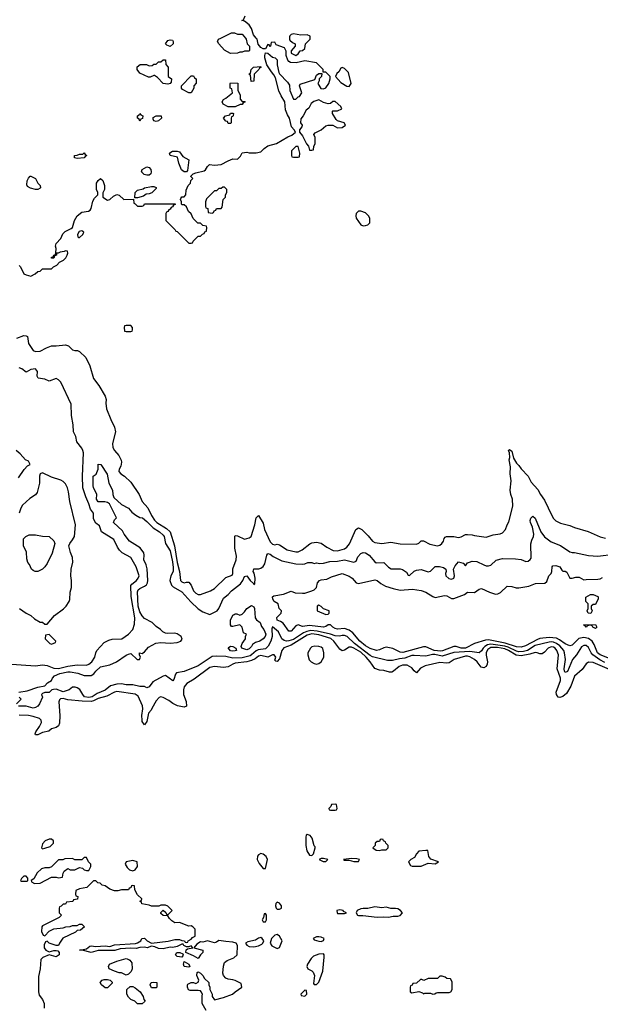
# Model space of a CAD drawing. Header units: inches. Extents: x 2348352 to 2479776, y 460422 to 613655.
# Tile 355 of 590: x 2423895 to 2428891, y 511683 to 520158. Entities that reach past the tile are written whole.
import ezdxf

# ---------------------------------------------------------------- set-up
doc = ezdxf.new("R2010")
doc.units = ezdxf.units.IN
doc.header["$MEASUREMENT"] = 0
doc.layers.add('C4521', color=7, linetype='Continuous')
doc.layers.add('C4522', color=7, linetype='Continuous')

msp = doc.modelspace()

# ---------------------------------------------------------------- linework, layer by layer
at = {"layer": 'C4521', "color": 4}
for points, elevation in [([(2423890, 518042), (2423902, 518030), (2423931.3, 517971.3), (2423950, 517962), (2423990, 517952), (2424028.9, 517971.1), (2424050, 517992), (2424070, 517994), (2424090, 518014), (2424170, 518014), (2424186, 518030), (2424214.6, 518045.4), (2424238, 518070), (2424272.7, 518087.3), (2424292.3, 518107.7), (2424304, 518130), (2424308, 518150), (2424306, 518166), (2424290, 518168), (2424278, 518162), (2424242.8, 518157.2), (2424227.3, 518147.3), (2424212.7, 518147.3), (2424211.3, 518130), (2424194, 518126), (2424190, 518106), (2424170, 518106), (2424170, 518114), (2424182, 518118), (2424188, 518132), (2424202, 518138), (2424207.3, 518152.7), (2424208, 518190), (2424202, 518210), (2424208.4, 518231.6), (2424250, 518274), (2424265.2, 518314.8), (2424286.3, 518333.7), (2424339.3, 518360.7), (2424348.7, 518370), (2424365.2, 518430), (2424389.6, 518470.4), (2424430, 518500.7), (2424486, 518510), (2424502, 518518), (2424510, 518534), (2424525.2, 518594.8), (2424539, 518621), (2424568, 518650), (2424568, 518670), (2424556.4, 518696.4), (2424555.3, 518750), (2424570, 518774), (2424590, 518792), (2424610, 518774), (2424624.7, 518730), (2424623.6, 518696.4), (2424611.6, 518668.4), (2424611.3, 518630), (2424650, 518604.9), (2424670, 518610.6), (2424702, 518638), (2424730, 518654), (2424750, 518646.8), (2424790, 518610.8), (2424874, 518614), (2424878, 518578), (2424890, 518574), (2424910, 518554), (2424950, 518554), (2424962, 518558), (2424970, 518574), (2425232.7, 518572.7), (2425232.7, 518567.3), (2425218, 518562), (2425210, 518546), (2425198, 518542), (2425190, 518526), (2425178, 518522), (2425170, 518506), (2425158, 518502), (2425154, 518490), (2425154, 518430), (2425234, 518350), (2425238, 518338), (2425250, 518334), (2425350, 518234), (2425370, 518234), (2425382, 518238), (2425387.3, 518252.7), (2425430, 518294), (2425450, 518294), (2425467.3, 518312.7), (2425482, 518318), (2425487.3, 518332.7), (2425502, 518338), (2425506, 518370), (2425502, 518382), (2425470, 518386), (2425450, 518406), (2425427.3, 518407.3), (2425387.3, 518447.3), (2425370, 518486), (2425348.4, 518508.4), (2425330, 518546), (2425310, 518566), (2425290, 518566), (2425286, 518570), (2425286, 518590), (2425278, 518610), (2425280.4, 518619.6), (2425290, 518634), (2425310, 518634), (2425326, 518650), (2425328.4, 518691.6), (2425346, 518730), (2425366, 518750), (2425367.3, 518772.7), (2425386, 518790), (2425368, 518808), (2425368.9, 518811.1), (2425388, 518830), (2425410, 518841), (2425483.1, 518856.9), (2425495.3, 518864.7), (2425510, 518894), (2425528.7, 518911.3), (2425570, 518904.7), (2425630, 518911), (2425690, 518944.7), (2425730, 518961), (2425770, 518958), (2425795.5, 518984.5), (2425810, 519011), (2425850, 519017.3), (2425870, 519011), (2425928.9, 519011.1), (2425970, 519022), (2425998, 519050), (2426030, 519071.3), (2426106.3, 519093.7), (2426202, 519150), (2426236.6, 519163.4), (2426268, 519190), (2426258, 519210), (2426235.3, 519235.3), (2426216.9, 519310), (2426199.7, 519339.7), (2426183.3, 519383.3), (2426175.6, 519450), (2426144.1, 519504.1), (2426126.3, 519546.3), (2426096.3, 519656.3), (2426083.3, 519683.3), (2426060.7, 519710), (2426022, 519770), (2426005.2, 519830), (2426004, 519850), (2426010, 519874), (2426031.3, 519871.3), (2426070, 519836), (2426094, 519830), (2426110, 519814), (2426111.1, 519768.9), (2426123.8, 519703.8), (2426130, 519691.3), (2426199.9, 519619.9), (2426215.5, 519595.5), (2426220.7, 519550), (2426250, 519474), (2426270, 519474), (2426290, 519494), (2426302, 519498), (2426322, 519530), (2426302, 519590), (2426310, 519602), (2426435.3, 519644.7), (2426450, 519682), (2426470, 519694), (2426494, 519694), (2426492, 519670), (2426472, 519648), (2426472, 519632), (2426462, 519610), (2426485.4, 519565.4), (2426510, 519562), (2426528.9, 519571.1), (2426555.3, 519610), (2426566, 519650), (2426566, 519670), (2426530, 519706), (2426506, 519706), (2426506, 519730), (2426450, 519788), (2426350, 519804), (2426274.4, 519785.6), (2426226, 519790), (2426210, 519798), (2426202, 519810), (2426188, 519850), (2426187.3, 519887.3), (2426174.6, 519914.6), (2426102, 519942), (2426090, 519966), (2426058, 519962), (2426054, 519930), (2426050, 519926), (2426042, 519942), (2426030, 519946), (2426010, 519906), (2425990, 519906), (2425970, 519918), (2425946.8, 519946.8), (2425939.3, 519990), (2425930.9, 520000)], 84), ([(2425836.8, 520000), (2425844.7, 519990), (2425851.3, 519951.3), (2425872, 519930), (2425872.7, 519892.7), (2425867.3, 519887.3), (2425830, 519886), (2425810, 519878), (2425790, 519878), (2425770, 519868.7), (2425710, 519868), (2425656.4, 519896.4), (2425608, 519950), (2425598, 519970), (2425606, 519990), (2425626.6, 520000)], 84), ([(2426216, 520000), (2426216, 519990), (2426220.7, 519980.7), (2426242, 519962), (2426264.7, 519950), (2426264.7, 519930), (2426232, 519890), (2426232, 519870), (2426270, 519851.3), (2426290, 519864.7), (2426309, 519891), (2426330, 519892), (2426348, 519910), (2426355.3, 519950), (2426395.3, 519990), (2426395.3, 520000)], 84), ([(2423870, 517416), (2423930, 517441), (2423950, 517438), (2423962, 517430), (2423972, 517370), (2424011.6, 517311.6), (2424030, 517302), (2424070, 517304.7), (2424124.8, 517335.2), (2424170, 517350.7), (2424210, 517350.5), (2424290, 517360.5), (2424314, 517350), (2424350, 517317.3), (2424370, 517310.6), (2424392, 517310), (2424410, 517301), (2424464.7, 517250), (2424499.8, 517179.8), (2424530.3, 517070.3), (2424574.9, 517010), (2424630, 516918), (2424638, 516890), (2424636.8, 516856.8), (2424642.8, 516810), (2424678, 516718), (2424712, 516650), (2424718.4, 516610), (2424694.8, 516510), (2424696.9, 516476.9), (2424711, 516450), (2424748.1, 516408.1), (2424767.9, 516367.9), (2424770.8, 516350), (2424765.2, 516314.8), (2424751, 516290), (2424747.3, 516270), (2424764.7, 516250), (2424798, 516230), (2424850, 516178), (2424924, 516070), (2424950, 516011.3), (2424996.7, 515956.7), (2425028.7, 515890), (2425055.8, 515850), (2425075.5, 515830), (2425159.1, 515779.1), (2425188.7, 515750), (2425226.7, 515630), (2425250, 515486), (2425270.4, 515410), (2425278.8, 515330), (2425290, 515318.8), (2425310, 515311), (2425330, 515318), (2425350, 515318), (2425371.3, 515290), (2425390, 515242), (2425410, 515222), (2425430, 515211.3), (2425450, 515211.3), (2425537.5, 515242.5), (2425570, 515262.8), (2425670, 515356.3), (2425723.1, 515376.9), (2425729, 515390), (2425729.1, 515430.9), (2425757.2, 515510), (2425760.2, 515539.8), (2425746, 515610), (2425746.8, 515713.2), (2425750, 515718), (2425770, 515716), (2425830, 515686), (2425870, 515698), (2425888, 515710), (2425917.2, 515810), (2425929, 515870), (2425950, 515892), (2425990, 515826), (2426002.4, 515770), (2426050, 515663), (2426070, 515644), (2426090, 515637.3), (2426110, 515642.8), (2426130, 515639.1), (2426196.1, 515596.1), (2426270, 515578), (2426290, 515579.3), (2426326.2, 515593.8), (2426392.5, 515647.5), (2426410, 515654.8), (2426450, 515661), (2426490, 515651.3), (2426536.8, 515616.8), (2426594, 515590), (2426630, 515586.8), (2426690, 515604.7), (2426710, 515618), (2426732.5, 515647.5), (2426788.7, 515770), (2426810, 515784.7), (2426838, 515770), (2426894.4, 515714.4), (2426931.3, 515670), (2426950, 515658.8), (2427010, 515650.8), (2427090, 515661), (2427170, 515646), (2427310, 515644.7), (2427330, 515652), (2427350, 515671.3), (2427370, 515671.3), (2427425.2, 515645.2), (2427490, 515630.8), (2427510, 515634.8), (2427529, 515650), (2427542, 515670), (2427548.4, 515691.6), (2427556.4, 515703.6), (2427568.9, 515711.1), (2427630, 515711), (2427670, 515701), (2427692.9, 515707.1), (2427730, 515726), (2427750, 515726), (2427790, 515724.7), (2427810, 515718), (2427910, 515704.7), (2427970, 515724.7), (2428030, 515732), (2428050, 515742), (2428075.3, 515770), (2428088.7, 515810), (2428104.7, 515835.3), (2428139, 515970), (2428135.3, 516030), (2428122, 516070), (2428115.3, 516110), (2428124, 516190), (2428116.2, 516250), (2428118, 516310), (2428106, 516370), (2428114, 516390), (2428109.2, 516430), (2428102, 516450), (2428110, 516458), (2428130, 516444.7), (2428144, 516384), (2428170, 516342), (2428190, 516322), (2428210, 516292), (2428271.3, 516230), (2428296.9, 516176.9), (2428353.7, 516113.7), (2428376, 516070), (2428410, 516022), (2428474.8, 515890), (2428490, 515866), (2428510, 515846), (2428550, 515826), (2428630, 515806), (2428670, 515786), (2428788.4, 515751.6), (2428890, 515706), (2428935.3, 515695.3)], 76), ([(2423785.2, 514614.8), (2424030, 514596), (2424090, 514606), (2424130, 514599.5), (2424190, 514576.5), (2424230, 514573.8), (2424310, 514592.8), (2424390, 514604.9), (2424470, 514602), (2424490, 514610.5), (2424515.1, 514630), (2424542.7, 514670), (2424549.2, 514710), (2424559, 514730), (2424623.2, 514796.8), (2424662, 514818), (2424690, 514826.8), (2424775.3, 514830), (2424831.9, 514868.1), (2424869.2, 514910), (2424883.3, 514956.7), (2424886, 515010), (2424854.2, 515194.2), (2424852.3, 515287.7), (2424860.1, 515299.9), (2424899, 515330), (2424915.3, 515350), (2424922, 515370), (2424896, 515450), (2424850, 515528), (2424778, 515570), (2424753.6, 515593.6), (2424737.2, 515617.2), (2424704.7, 515684.7), (2424599, 515750), (2424582, 515802), (2424550, 515825.2), (2424530, 515862), (2424528.7, 515910), (2424504.2, 515944.2), (2424489.6, 515990), (2424462.9, 516050), (2424439.7, 516130), (2424434.3, 516230), (2424442.7, 516430), (2424439.3, 516450), (2424429.4, 516470), (2424386, 516526), (2424378.4, 516570), (2424357.6, 516610), (2424355.1, 516670), (2424341, 516750), (2424338.4, 516850), (2424250, 517039), (2424230, 517059.3), (2424210, 517069.2), (2424150, 517048), (2424110, 517064), (2424054, 517074), (2424044, 517090), (2424048.7, 517130), (2424030, 517152.7), (2423990, 517148.7), (2423950, 517124), (2423912.9, 517152.9), (2423890, 517161.2)], 76), ([(2423884.7, 516215.3), (2423933.6, 516286.4), (2423963.1, 516316.9), (2423986, 516330), (2423970, 516358), (2423946, 516370), (2423900.4, 516420.4), (2423866, 516450)], 84), ([(2423889, 514371), (2423958.9, 514381.1), (2424050, 514414), (2424110, 514424.7), (2424135.3, 514450), (2424168.7, 514470), (2424177.2, 514490), (2424194, 514510), (2424241.2, 514530), (2424310, 514544.4), (2424330, 514543.8), (2424394.4, 514534.4), (2424450, 514514), (2424510, 514514.9), (2424533.4, 514526.6), (2424550, 514550.8), (2424590, 514586.8), (2424670, 514606.4), (2424729, 514630), (2424810, 514687.7), (2424830, 514696), (2424850, 514702), (2424904.7, 514650), (2424926, 514650), (2424935.3, 514670), (2424926, 514690), (2424926, 514710), (2424950, 514702), (2424970, 514718), (2425002.3, 514757.7), (2425067.8, 514792.2), (2425110, 514797.3), (2425190, 514791), (2425250, 514798.8), (2425282, 514810), (2425292.9, 514827.1), (2425284, 514850), (2425250, 514872.7), (2425230, 514879), (2425170, 514875.3), (2425150, 514879), (2425128, 514890), (2425108, 514910), (2425070, 514934), (2425036, 514970), (2424970, 515002.9), (2424950, 515026.6), (2424930, 515062.7), (2424915.8, 515110), (2424907.5, 515232.5), (2424915.1, 515250), (2424930, 515263), (2424970, 515282), (2424985.1, 515294.9), (2424995.1, 515310), (2424998.3, 515330), (2424992.9, 515432.9), (2424984.7, 515464.7), (2424964.5, 515510), (2424967, 515550), (2424962, 515570), (2424931.3, 515611.3), (2424839.3, 515670), (2424795.3, 515730), (2424779.5, 515759.5), (2424701.2, 515830), (2424710, 515852), (2424728, 515870), (2424668, 515990), (2424650, 516002), (2424628.4, 516008.4), (2424570, 516009.2), (2424555.3, 516030), (2424558, 516070), (2424542.7, 516110), (2424529.4, 516130), (2424526, 516150), (2424528, 516230), (2424552.9, 516247.1), (2424560.2, 516259.8), (2424569.2, 516290), (2424570, 516332), (2424592, 516330), (2424646.4, 516246.4), (2424663, 516170), (2424693.4, 516110), (2424696.3, 516070), (2424705.2, 516045.2), (2424770, 515986), (2424830, 515954), (2424860.3, 515920.3), (2424894.2, 515894.2), (2424930, 515874.8), (2424950.5, 515870.5), (2424990, 515839.1), (2425043.2, 515783.2), (2425097.3, 515750), (2425130, 515722.8), (2425137.1, 515710), (2425150.3, 515650.3), (2425190, 515586), (2425210, 515491.3), (2425216.9, 515443.1), (2425214.9, 515410), (2425196.4, 515370), (2425188.2, 515331.8), (2425202, 515290), (2425215.8, 515275.8), (2425290, 515232.7), (2425366.5, 515146.5), (2425430, 515088.2), (2425470, 515060.7), (2425530, 515038), (2425594, 515070), (2425610, 515091.3), (2425650, 515178.8), (2425690, 515211), (2425718, 515242), (2425796.2, 515303.8), (2425816, 515330), (2425830, 515364.7), (2425850, 515372), (2425878, 515330), (2425906, 515306), (2425910, 515294), (2425918, 515302), (2425921.2, 515350), (2425913.6, 515393.6), (2425904, 515410), (2425909, 515431), (2425952.7, 515432.7), (2425970, 515438), (2425990, 515452), (2426004.7, 515475.3), (2426021.2, 515550), (2426030, 515564.7), (2426050, 515557.3), (2426077.2, 515537.2), (2426150, 515499.1), (2426270, 515473.4), (2426329.4, 515470.6), (2426350, 515474.8), (2426373.6, 515486.4), (2426410, 515486), (2426430, 515478.8), (2426450, 515482.8), (2426478, 515478), (2426510, 515479.1), (2426564.9, 515495.1), (2426630, 515496.4), (2426690, 515510.3), (2426770, 515487.7), (2426790, 515498.8), (2426805.7, 515534.3), (2426830, 515564.9), (2426850, 515573), (2426870, 515568), (2426901, 515550), (2426950, 515491.3), (2426963.5, 515483.5), (2427030, 515484.7), (2427070, 515444.7), (2427091, 515431), (2427170, 515431.3), (2427190, 515424.7), (2427223.6, 515403.6), (2427238, 515378), (2427250, 515374), (2427289.1, 515410.9), (2427310, 515421), (2427350, 515426), (2427410, 515404.7), (2427430, 515411.3), (2427470, 515451), (2427509.1, 515450.9), (2427542, 515442), (2427562, 515430), (2427564.7, 515410), (2427558, 515390), (2427561, 515370), (2427587.9, 515347.9), (2427610, 515344), (2427630, 515352), (2427636, 515370), (2427628.7, 515430), (2427642, 515458), (2427670, 515490.7), (2427710, 515481), (2427730, 515458), (2427750, 515482), (2427766, 515490), (2427790, 515498), (2427830, 515496), (2427890, 515464.7), (2427910, 515458), (2427930, 515458), (2427950, 515462), (2427994.6, 515505.4), (2428050, 515521), (2428163.1, 515516.9), (2428210, 515511), (2428250, 515496), (2428270, 515498), (2428289.1, 515510.9), (2428296, 515524), (2428293.6, 515646.4), (2428302, 515678), (2428318, 515710), (2428320.9, 515730), (2428306.6, 515790), (2428289.7, 515829.7), (2428288.1, 515848.1), (2428292.5, 515867.5), (2428310, 515884.7), (2428330, 515866.8), (2428380.5, 515750), (2428410, 515706.8), (2428470, 515664.7), (2428550, 515631), (2428630, 515578), (2428650, 515571.3), (2428670, 515571), (2428790, 515546.8), (2428870, 515541), (2429010, 515558.8)], 72), ([(2423892, 515090), (2423950, 515051.3), (2423990.9, 515030.9), (2424022, 515002), (2424070, 514972), (2424090, 514972), (2424110, 514954), (2424130, 514954), (2424195.3, 515030), (2424272.5, 515087.5), (2424295.3, 515110), (2424322, 515150), (2424327.3, 515167.3), (2424329, 515230), (2424342, 515270), (2424342, 515330), (2424335.3, 515370), (2424337.2, 515430), (2424353.2, 515490), (2424349, 515530), (2424332.9, 515572.9), (2424319, 515630), (2424325.2, 515650), (2424350, 515681), (2424366, 515710), (2424376, 515810), (2424326.6, 516010), (2424314.2, 516094.2), (2424305.2, 516130), (2424290, 516162), (2424270, 516182), (2424250, 516194), (2424170, 516222), (2424090, 516258), (2424071.6, 516248.4), (2424066, 516230), (2424066.8, 516170), (2424044.7, 516090), (2424030.7, 516069.3), (2423982, 516038), (2423919.6, 515980.4), (2423905.4, 515954.6), (2423891.3, 515910)], 84), ([(2428970, 514660.5), (2428889.6, 514690), (2428867.1, 514710), (2428839.1, 514779.1), (2428820.5, 514810), (2428790, 514833), (2428750, 514839.7), (2428708, 514832), (2428650, 514776), (2428630, 514769.3), (2428590, 514787.3), (2428540.9, 514820.9), (2428513.7, 514833.7), (2428450, 514840.8), (2428370, 514831), (2428350, 514824.7), (2428247.7, 514770), (2428210, 514757.2), (2428170, 514760.3), (2428073, 514793), (2427930, 514820.4), (2427902.7, 514817.2), (2427810, 514789.6), (2427730.8, 514750), (2427695.3, 514750), (2427650, 514763.9), (2427630, 514763.9), (2427534.8, 514725.2), (2427517.8, 514722.2), (2427461.2, 514730), (2427390, 514760.7), (2427370, 514759.5), (2427192.1, 514712.1), (2427170, 514715.1), (2427107.2, 514747.2), (2427050, 514758), (2427027.5, 514752.5), (2426990, 514733.2), (2426966, 514730), (2426910, 514745.6), (2426870, 514769.7), (2426820.7, 514810), (2426762, 514882), (2426730, 514905.1), (2426690, 514916.9), (2426630, 514913.3), (2426610, 514917.6), (2426588.7, 514930), (2426570, 514948.7), (2426550, 514948.7), (2426530, 514934), (2426510, 514929.6), (2426390, 514943.6), (2426330, 514936), (2426290, 514948.7), (2426270, 514942), (2426230, 514895.3), (2426210, 514895.3), (2426163.2, 514963.2), (2426138.9, 514978.9), (2426109.5, 514990), (2426107, 515013), (2426144, 515050), (2426148, 515070), (2426128, 515090), (2426118, 515130), (2426085.2, 515150), (2426074, 515170), (2426069.4, 515190.6), (2426081.2, 515198.8), (2426165.6, 515214.4), (2426230, 515238), (2426265.4, 515225.4), (2426330, 515221), (2426350, 515222.8), (2426410, 515242), (2426430, 515250.8), (2426449.2, 515270), (2426457.2, 515310), (2426475.3, 515330), (2426490, 515336.3), (2426537.5, 515342.5), (2426578, 515362), (2426670, 515390.5), (2426730, 515367.7), (2426756, 515350), (2426790, 515311.3), (2426810, 515304.7), (2426950, 515336.3), (2426970.4, 515330.4), (2427004.2, 515304.2), (2427042.3, 515282.3), (2427110, 515261.3), (2427170, 515246.7), (2427276.5, 515256.5), (2427350, 515244.9), (2427390, 515230.4), (2427450, 515192.2), (2427470, 515185.3), (2427550, 515203), (2427570, 515198), (2427610, 515177.1), (2427630, 515176.4), (2427722, 515210), (2427750, 515232), (2427810, 515227.7), (2427850, 515258), (2427870, 515261), (2427938, 515230), (2427990, 515214), (2428010, 515217.3), (2428031.7, 515228.3), (2428090, 515282.8), (2428130, 515280.7), (2428168.2, 515268.2), (2428190, 515268), (2428276.6, 515283.4), (2428334.2, 515305.8), (2428412.9, 515307.1), (2428430, 515322), (2428448.7, 515370), (2428468.9, 515391.1), (2428475.3, 515410), (2428478, 515450), (2428483.1, 515456.9), (2428510, 515461), (2428542, 515450), (2428559.6, 515419.6), (2428570, 515412), (2428590, 515411.3), (2428603.6, 515403.6), (2428630, 515352), (2428650, 515351.3), (2428680.2, 515359.8), (2428710, 515358.8), (2428750, 515336), (2428770, 515341), (2428870, 515342.8), (2428890, 515346.8), (2428910, 515357.3)], 68), ([(2428930, 514624.5), (2428887.1, 514647.1), (2428827.8, 514690), (2428812.6, 514710), (2428790, 514754.5), (2428770, 514771.5), (2428750, 514771.8), (2428730, 514759.3), (2428685.5, 514690), (2428653, 514650), (2428610, 514549.3), (2428590, 514539.3), (2428582, 514550), (2428579.6, 514570), (2428593, 514650), (2428584.5, 514710), (2428576.8, 514730), (2428542.3, 514770), (2428515.8, 514790), (2428490, 514800.7), (2428470, 514802.5), (2428450, 514801.8), (2428330, 514770.9), (2428266, 514730), (2428230, 514718.9), (2428190, 514718), (2428170, 514723.5), (2428098.1, 514758.1), (2428070, 514766.9), (2427950, 514783.7), (2427921.6, 514778.4), (2427896.6, 514763.4), (2427883.6, 514750), (2427870, 514724.5), (2427850, 514707.6), (2427770, 514720.8), (2427630, 514711.1), (2427530, 514680.3), (2427466.6, 514693.4), (2427446.7, 514693.3), (2427390, 514679.7), (2427290, 514686.9), (2427270, 514684.4), (2427210, 514662.4), (2427162.6, 514657.4), (2427102.4, 514642.4), (2427061.5, 514641.5), (2426930, 514673.5), (2426910, 514685.1), (2426775.4, 514790), (2426712.3, 514850), (2426690, 514858.4), (2426670, 514858.4), (2426648.5, 514851.5), (2426610, 514854), (2426568.5, 514868.5), (2426455, 514895), (2426400.6, 514899.4), (2426366.7, 514893.3), (2426338.3, 514881.7), (2426250, 514823.7), (2426211.2, 514811.2), (2426189.8, 514809.8), (2426170, 514815.6), (2426152, 514830), (2426122, 514890), (2426070, 514933.2), (2426063.8, 514916.2), (2426066.5, 514850), (2426056.5, 514810), (2426034.4, 514765.6), (2426010, 514743.6), (2425945.9, 514734.1), (2425930, 514726.9), (2425890.3, 514690), (2425877.1, 514682.9), (2425810, 514664.8), (2425730, 514661.4), (2425670, 514676.9), (2425590, 514681.3), (2425550, 514675.8), (2425430, 514595.8), (2425310, 514547.6), (2425244.1, 514535.9), (2425235.9, 514524.1), (2425222, 514478), (2425212.5, 514467.5), (2425150, 514512.3), (2425130, 514506.6), (2425041.3, 514458.7), (2425010, 514417.2), (2424990, 514406), (2424970, 514419), (2424930, 514419.5), (2424870, 514433.3), (2424810, 514433.3), (2424770, 514440.7), (2424730, 514438), (2424676.7, 514423.3), (2424630, 514387.8), (2424561.1, 514358.9), (2424519.1, 514330), (2424490, 514323.1), (2424454, 514330), (2424437.2, 514350), (2424413.2, 514393.2), (2424390, 514408.7), (2424373.6, 514413.6), (2424350, 514414), (2424322, 514390), (2424270, 514373.2), (2424210, 514396), (2424187.1, 514392.9), (2424171, 514389), (2424150, 514368), (2424110, 514368), (2424090, 514358), (2424082, 514350), (2424091.6, 514328.4), (2424064.7, 514270), (2424051.3, 514250), (2424030, 514237.2), (2424010, 514232.7), (2423950, 514249.3), (2423886, 514250)], 72), ([(2428970, 514566), (2428830, 514625.6), (2428790, 514629.3), (2428770, 514614), (2428735.9, 514564.1), (2428670, 514509), (2428638, 514422), (2428601.7, 514358.3), (2428570, 514331.6), (2428544.5, 514324.5), (2428527.9, 514327.9), (2428515.1, 514350), (2428512.6, 514370), (2428547.6, 514470), (2428547.6, 514490), (2428520.7, 514570), (2428531.8, 514690), (2428518.7, 514730), (2428502, 514750), (2428490, 514756.9), (2428470, 514760.5), (2428442, 514750), (2428410, 514714), (2428390, 514699), (2428370, 514699), (2428349.4, 514709.4), (2428330, 514711.6), (2428284.2, 514695.8), (2428210, 514682.5), (2428167.8, 514687.8), (2428101.1, 514730), (2428070, 514742.3), (2428006.3, 514753.7), (2427950, 514754.5), (2427922.7, 514737.3), (2427909.4, 514710.6), (2427909.2, 514689.2), (2427920.2, 514630), (2427918.7, 514610), (2427908.7, 514591.3), (2427890, 514580.5), (2427865.6, 514585.6), (2427832, 514632), (2427810, 514651.5), (2427770, 514674), (2427750, 514679.7), (2427730, 514679.2), (2427634.8, 514650), (2427590, 514623.7), (2427570, 514619.3), (2427510, 514626.6), (2427383.4, 514596.6), (2427343.1, 514576.9), (2427310, 514536), (2427290, 514553.2), (2427270, 514580.9), (2427230, 514603.7), (2427190, 514601.2), (2427162, 514590), (2427110.5, 514549.5), (2427096.7, 514543.3), (2427077.5, 514542.5), (2427030, 514555.1), (2426990, 514558.4), (2426950, 514575.1), (2426911.3, 514630), (2426876.4, 514670), (2426830, 514713.3), (2426770, 514749.8), (2426750, 514756.4), (2426730, 514756.9), (2426690, 514732), (2426670, 514726.6), (2426650, 514740.9), (2426597.7, 514810), (2426571.6, 514831.7), (2426470, 514863.7), (2426410, 514871.3), (2426370, 514859.8), (2426230, 514775.3), (2426169.1, 514750.9), (2426151.8, 514730), (2426130, 514658), (2426110, 514635.3), (2426098, 514638), (2426090, 514646), (2426099, 514670), (2426086, 514690), (2426070, 514692), (2426030, 514671.6), (2425970, 514686), (2425950, 514678.7), (2425922.2, 514657.8), (2425890, 514642.2), (2425850, 514631.9), (2425750, 514619.7), (2425727.9, 514612.1), (2425690, 514589.5), (2425650, 514583.6), (2425570, 514591.6), (2425530, 514582.4), (2425397.3, 514482.7), (2425334.6, 514445.4), (2425310, 514415.3), (2425304, 514390), (2425304.9, 514350), (2425326.7, 514290), (2425330.5, 514249.5), (2425310, 514241.2), (2425252.9, 514252.9), (2425212.5, 514272.5), (2425178, 514298), (2425130, 514324), (2425110, 514329), (2425095.3, 514324.7), (2425070, 514295.3), (2425030.8, 514230), (2425025.8, 514214.2), (2425004, 514190), (2424990, 514118), (2424970, 514088.7), (2424950, 514118), (2424948.5, 514128.4), (2424945.4, 514170), (2424954, 514226), (2424951.5, 514251.5), (2424914.2, 514334.2), (2424890, 514352), (2424730, 514375.1), (2424710, 514369.6), (2424645.3, 514334.7), (2424570, 514315), (2424530, 514294.6), (2424510, 514289.9), (2424432.1, 514292.1), (2424310, 514304), (2424270, 514315), (2424246.3, 514313.7), (2424236.5, 514303.5), (2424232.4, 514287.6), (2424239.2, 514170), (2424236.5, 514103.5), (2424230, 514079), (2424210, 514065.2), (2424170, 514053.2), (2424146.8, 514033.2), (2424090, 514022.7), (2424050, 514003.7), (2424030, 514002), (2424027.6, 514010), (2424032.7, 514030), (2424065.9, 514074.1), (2424081.6, 514110), (2424078.4, 514130), (2424064, 514144), (2424010, 514161.5), (2423971.8, 514168.2), (2423890, 514170.9)], 76), ([(2423868, 514270), (2423908, 514310), (2423890, 514328)], 72), ([(2425499, 511630), (2425464, 511690), (2425464, 511756), (2425468, 511770), (2425458, 511790), (2425450, 511798), (2425430, 511802), (2425363.1, 511803.1), (2425348.7, 511808.7), (2425338, 511830), (2425338, 511850), (2425343.1, 511856.9), (2425370, 511872), (2425390, 511872), (2425410, 511862), (2425430, 511874), (2425438, 511890), (2425418, 511930), (2425422, 511958), (2425430, 511962), (2425452, 511950), (2425472, 511930), (2425485.4, 511905.4), (2425522, 511870), (2425522, 511850), (2425532, 511830), (2425532, 511810), (2425552, 511770), (2425552, 511750), (2425570, 511722), (2425650, 511742), (2425726, 511770), (2425750, 511792), (2425806, 511830), (2425802, 511862), (2425750, 511888.7), (2425730, 511895.3), (2425690, 511899), (2425670, 511909), (2425648.7, 511930), (2425642, 511950), (2425648.9, 512011.1), (2425658, 512042), (2425680.4, 512059.6), (2425736.4, 512083.6), (2425766, 512110), (2425768, 512190), (2425758, 512210), (2425730, 512219.3), (2425670, 512222.9), (2425610, 512233.2), (2425590, 512219), (2425570, 512213.2), (2425510, 512229.2), (2425470, 512219), (2425450, 512221.2), (2425419.8, 512200.2), (2425394, 512170), (2425472, 512150), (2425472, 512130), (2425450.9, 512109.1), (2425430, 512078), (2425390, 512102), (2425326, 512130), (2425328.9, 512151.1), (2425338, 512162), (2425386, 512170), (2425370, 512186), (2425350, 512178), (2425330, 512178), (2425308, 512190), (2425302, 512202), (2425290, 512202), (2425250, 512180.9), (2425213.6, 512173.6), (2425190, 512174), (2425130, 512159.6), (2425090, 512162.9), (2425059.3, 512179.3), (2425030, 512184), (2424990.6, 512169.4), (2424970, 512174), (2424930, 512173.2), (2424895.9, 512164.1), (2424850, 512166), (2424759.8, 512160.2), (2424713.2, 512146.8), (2424570, 512145.2), (2424510, 512129.5), (2424431.6, 512148.4), (2424408.4, 512148.4), (2424470, 512161), (2424497.2, 512182.8), (2424510, 512186.8), (2424550, 512181), (2424630, 512187.3), (2424670, 512180.7), (2424710, 512194.8), (2424892.9, 512207.1), (2424910, 512211.3), (2424938, 512230), (2424946, 512250), (2424970, 512254), (2424992, 512230), (2425030, 512211), (2425172.5, 512227.5), (2425230, 512242), (2425270, 512240.7), (2425290, 512231.3), (2425310.9, 512230.9), (2425314, 512230), (2425318, 512218), (2425330, 512214), (2425342, 512218), (2425346, 512230), (2425370, 512244.7), (2425381.2, 512258.8), (2425406, 512270), (2425406, 512330), (2425386, 512350), (2425370, 512358), (2425350, 512355.3), (2425270, 512388), (2425230, 512386), (2425203.1, 512403.1), (2425183.1, 512423.1), (2425170, 512446), (2425130, 512448), (2425110, 512466), (2425110, 512474), (2425130, 512494), (2425152.7, 512472.7), (2425158, 512458), (2425170, 512454), (2425206, 512490), (2425170, 512528), (2425150, 512538), (2425110, 512538), (2425092, 512528), (2425030, 512528), (2425010, 512538), (2424947.3, 512547.3), (2424942, 512562), (2424928, 512570), (2424942, 512578), (2424946, 512590), (2424910, 512626), (2424886, 512670), (2424882, 512702), (2424870, 512706), (2424858, 512702), (2424852.7, 512687.3), (2424838, 512682), (2424831.6, 512668.4), (2424770, 512668), (2424739.8, 512660.2), (2424710, 512659), (2424670, 512674), (2424630, 512702), (2424606, 512710), (2424587.3, 512727.3), (2424566, 512730), (2424550, 512746), (2424530, 512746), (2424474, 512690), (2424410, 512678), (2424378, 512662), (2424374, 512630), (2424378, 512618), (2424394, 512610), (2424392.7, 512587.3), (2424358, 512582), (2424352, 512568), (2424298, 512562), (2424290, 512546), (2424270, 512546), (2424252.7, 512527.3), (2424238, 512522), (2424234, 512510), (2424234, 512470), (2424254, 512450), (2424234, 512430), (2424090, 512358), (2424084.7, 512350), (2424082, 512310), (2424098, 512278), (2424110, 512274), (2424150, 512314), (2424190, 512332), (2424270, 512342), (2424291.6, 512351.6), (2424330, 512352), (2424350, 512362), (2424390, 512362), (2424410, 512372), (2424430, 512374), (2424452, 512350), (2424419.6, 512320.4), (2424390, 512318), (2424374.4, 512305.6), (2424267.3, 512252.7), (2424238, 512210), (2424230, 512188.7), (2424210, 512188.7), (2424148.9, 512208.9), (2424130, 512226), (2424118, 512222), (2424105.4, 512194.6), (2424104.7, 512170), (2424121, 512150), (2424150, 512134.8), (2424190, 512147.3), (2424210, 512147.3), (2424223.5, 512143.5), (2424236, 512130), (2424234, 512110), (2424210, 512092.3), (2424150, 512109), (2424093.4, 512086.6), (2424076, 512070), (2424070.7, 511990), (2424056.8, 511923.2), (2424056.3, 511790), (2424062, 511762), (2424090, 511724.7), (2424106, 511690), (2424106, 511650)], 84)]:
    msp.add_lwpolyline(points, dxfattribs=dict(at, elevation=elevation))
for points, elevation in [([(2425190, 519928.7), (2425160.2, 519940.2), (2425148.7, 519950), (2425170, 519978), (2425190, 519984.7), (2425210, 519982), (2425216, 519970), (2425216, 519950)], 84), ([(2425170, 519602), (2425130, 519608), (2425080.4, 519660.4), (2425056.4, 519676.4), (2425050, 519678), (2425016.9, 519663.1), (2425003.1, 519663.1), (2424930, 519698), (2424906, 519730), (2424907.3, 519752.7), (2424932.7, 519772.7), (2424987.3, 519772.7), (2425010, 519762), (2425036.4, 519763.6), (2425050, 519774), (2425070, 519774), (2425090, 519794), (2425110, 519794), (2425130, 519814), (2425150, 519814), (2425152.7, 519772.7), (2425174, 519750), (2425174, 519670), (2425202, 519650), (2425199.6, 519620.4), (2425190, 519608)], 84), ([(2425350, 519528), (2425296.4, 519556.4), (2425288, 519570), (2425288, 519590), (2425370, 519674), (2425390, 519674), (2425398, 519658), (2425414, 519650), (2425412.7, 519612.7), (2425394, 519590), (2425394, 519570), (2425370, 519528)], 84), ([(2425887.3, 519627.3), (2425882, 519682), (2425866, 519690), (2425882, 519698), (2425886, 519730), (2425906, 519750), (2425970, 519754), (2425974, 519750), (2425958, 519742), (2425954, 519730), (2425914, 519690), (2425910, 519628)], 84), ([(2426670, 519746), (2426658, 519742), (2426642, 519710), (2426625.4, 519694.6), (2426612, 519670), (2426658, 519618), (2426710, 519584.7), (2426730, 519582), (2426748, 519610), (2426724, 519704), (2426690, 519738)], 84), ([(2425810, 519454), (2425830, 519454), (2425834, 519450), (2425818, 519442), (2425810, 519428), (2425792.7, 519427.3), (2425750, 519408), (2425690, 519408), (2425646, 519430), (2425638, 519450), (2425648.9, 519471.1), (2425670, 519482), (2425726, 519530), (2425722, 519562), (2425706, 519570), (2425706, 519610), (2425710, 519614), (2425772.7, 519612.7), (2425772, 519550), (2425791.6, 519511.6), (2425792.7, 519472.7)], 84), ([(2426470, 519468.7), (2426427.1, 519452.9), (2426402.8, 519437.2), (2426383.6, 519396.4), (2426359.6, 519380.4), (2426334, 519330), (2426315.3, 519304.7), (2426311.1, 519271.1), (2426324.7, 519250), (2426323.6, 519236.4), (2426302, 519210), (2426302, 519190), (2426330, 519158), (2426362.8, 519090), (2426381, 519070), (2426390, 519034), (2426410, 519034), (2426422, 519038), (2426426, 519070), (2426438, 519090), (2426436.4, 519143.6), (2426426, 519170), (2426436.4, 519183.6), (2426488, 519210), (2426530, 519244.7), (2426548.9, 519251.1), (2426590, 519251.3), (2426630, 519226), (2426670, 519231.3), (2426698, 519250), (2426686, 519270), (2426629, 519289), (2426618, 519298), (2426586, 519350), (2426586, 519370), (2426590, 519374), (2426630, 519374), (2426666, 519390), (2426658, 519410), (2426610, 519455.3), (2426590, 519455.3), (2426570, 519438), (2426550, 519434), (2426510, 519445.2)], 84), ([(2424930, 519286), (2424922, 519302), (2424908, 519310), (2424908.4, 519331.6), (2424922, 519338), (2424930, 519352), (2424938, 519338), (2424954, 519330), (2424952.7, 519307.3), (2424938, 519302)], 84), ([(2425690, 519266), (2425682, 519282), (2425670, 519286), (2425648, 519310), (2425666, 519330), (2425702, 519338), (2425710, 519354), (2425730, 519354), (2425734, 519350), (2425732.7, 519332.7), (2425730, 519326), (2425718, 519322), (2425714, 519310), (2425714, 519270), (2425710, 519266)], 84), ([(2425070, 519282), (2425050, 519288), (2425043.1, 519303.1), (2425044.7, 519315.3), (2425070, 519331.3), (2425111.6, 519331.6), (2425114, 519310), (2425090, 519288)], 84), ([(2424390, 518962), (2424366, 518970), (2424366, 518990), (2424390, 518992), (2424410, 519002), (2424438, 519002), (2424450, 519011.3), (2424458, 518998), (2424474, 518990), (2424458, 518982), (2424450, 518968)], 84), ([(2425310, 518848), (2425287.2, 518867.2), (2425263.9, 518923.9), (2425253.6, 518973.6), (2425190, 518989), (2425184, 519010), (2425186.6, 519013.4), (2425210, 519026), (2425250, 519026), (2425270, 519021), (2425299.8, 518979.8), (2425350.7, 518950.7), (2425339.3, 518860.7), (2425330, 518848)], 84), ([(2426290, 519066), (2426270, 519066), (2426234, 519030), (2426234, 518990), (2426238, 518978), (2426250, 518974), (2426290, 518974), (2426302, 518978), (2426306, 519010)], 84), ([(2424990, 518819.3), (2424965.1, 518825.1), (2424942, 518850), (2424948.7, 518870), (2424990, 518890.8), (2425010, 518884.7), (2425024.7, 518870), (2425026, 518850), (2425024.7, 518830), (2425010, 518821.2)], 84), ([(2424030, 518698), (2423988.9, 518708.9), (2423963.1, 518723.1), (2423956.4, 518736.4), (2423958, 518770), (2423970, 518794), (2423986, 518810), (2423991.6, 518811.6), (2424031.1, 518791.1), (2424051.6, 518751.6), (2424072, 518730), (2424074, 518710), (2424070, 518708), (2424050, 518698)], 84), ([(2424886, 518626), (2424889.2, 518670), (2424909.6, 518690.4), (2424957.2, 518702.8), (2424970, 518710.8), (2425030, 518722), (2425050, 518722), (2425070, 518714), (2425070, 518706), (2425032.7, 518667.3), (2425010, 518658), (2424983.6, 518656.4), (2424959.6, 518640.4), (2424910, 518626)], 84), ([(2425656.4, 518716.4), (2425643.6, 518716.4), (2425630, 518706), (2425610, 518706), (2425590, 518686), (2425570, 518686), (2425503.6, 518616.4), (2425494, 518590), (2425494, 518550), (2425498, 518538), (2425512.7, 518532.7), (2425518, 518498), (2425550, 518494), (2425562, 518498), (2425567.3, 518512.7), (2425582, 518518), (2425587.3, 518532.7), (2425630, 518534), (2425636.4, 518543.6), (2425646, 518610), (2425666, 518630), (2425666, 518650), (2425678, 518670), (2425676.4, 518696.4)], 84), ([(2426810, 518509), (2426791, 518490), (2426786.8, 518470), (2426791, 518450), (2426830, 518392), (2426850, 518384.7), (2426870, 518386), (2426890, 518392), (2426908, 518410), (2426908, 518450), (2426898, 518470), (2426870, 518495.3), (2426830, 518508.7)], 84), ([(2424430, 518342), (2424405.4, 518334.6), (2424392, 518310), (2424394, 518290), (2424402, 518282), (2424410, 518282), (2424438, 518310), (2424448, 518330)], 84), ([(2424850, 517526), (2424810, 517526), (2424798, 517522), (2424794, 517510), (2424798, 517478), (2424810, 517474), (2424850, 517474), (2424862, 517478), (2424866, 517490), (2424866, 517510)], 84), ([(2424050, 515408.7), (2424028.9, 515408.9), (2424010, 515418), (2423998, 515430), (2423978, 515470), (2423964.7, 515484.7), (2423956.4, 515516.4), (2423954.6, 515574.6), (2423929, 515630), (2423929, 515691), (2423948.7, 515711.3), (2423976.4, 515723.6), (2424030, 515724.7), (2424091.6, 515711.6), (2424150, 515711.3), (2424190, 515672), (2424196, 515650), (2424174.4, 515565.6), (2424130, 515478), (2424112, 515450), (2424090, 515428)], 84), ([(2428810, 515048), (2428788, 515050), (2428778, 515070), (2428786, 515090), (2428786, 515130), (2428766, 515150), (2428767.3, 515187.3), (2428806, 515210), (2428830.9, 515210.9), (2428870, 515194), (2428874, 515190), (2428872.7, 515172.7), (2428850, 515126), (2428830, 515126), (2428814, 515110), (2428814, 515090), (2428822, 515070)], 64), ([(2425850, 514733.2), (2425806, 514750), (2425802, 514762), (2425808.7, 514790), (2425838, 514830), (2425838, 514850), (2425846, 514870), (2425822, 514882), (2425808.7, 514930), (2425790, 514948.7), (2425730, 514934), (2425716.4, 514936.4), (2425708.7, 514948.7), (2425709.1, 514989.1), (2425730, 515032), (2425740.2, 515039.8), (2425750, 515044.7), (2425763.6, 515043.6), (2425790, 515032), (2425810, 515042), (2425830, 515062), (2425849.2, 515090.8), (2425890, 515114.8), (2425910, 515104.7), (2425914.9, 515090), (2425921, 515010), (2425934, 514994), (2425964.7, 514970), (2425976.3, 514936.3), (2425996.3, 514910), (2426012.4, 514870), (2426006, 514850), (2425990, 514828.7), (2425962, 514810), (2425923.5, 514796.5), (2425898.8, 514781.2), (2425890, 514764), (2425870, 514742.7)], 68), ([(2426470, 515118), (2426454, 515110), (2426454, 515070), (2426530, 515038), (2426550, 515042), (2426558, 515050), (2426558, 515070), (2426508.7, 515088.7), (2426490, 515108)], 68), ([(2428850, 514918), (2428826, 514930), (2428822, 514942), (2428810, 514946), (2428778, 514942), (2428770, 514929.2), (2428762, 514942), (2428746, 514950), (2428850, 514952), (2428862, 514930)], 64), ([(2424150, 514866), (2424118, 514862), (2424114, 514830), (2424154, 514790), (2424170, 514782), (2424202, 514798), (2424206, 514810)], 84), ([(2425730, 514722.7), (2425710, 514727), (2425689, 514751), (2425710, 514764.7), (2425730, 514762), (2425754, 514750), (2425762, 514730), (2425750, 514725.2)], 68), ([(2426435.3, 514764.7), (2426410, 514759), (2426398, 514750), (2426376, 514710), (2426374.8, 514690), (2426387.1, 514647.1), (2426402, 514630), (2426430, 514616), (2426450, 514611.3), (2426470, 514618), (2426489.1, 514630.9), (2426512.7, 514670), (2426512.7, 514710), (2426504.7, 514744.7), (2426490, 514757.2), (2426470, 514764)], 84), ([(2426610, 513406), (2426578, 513402), (2426572.7, 513387.3), (2426554, 513370), (2426558, 513358), (2426570, 513354), (2426610, 513354), (2426622, 513358), (2426626, 513370), (2426622, 513402)], 84), ([(2424170, 513106), (2424150, 513106), (2424114, 513090), (2424090, 513066), (2424082, 513030), (2424090, 513022), (2424110, 513026), (2424158, 513042), (2424186, 513070), (2424186, 513090)], 84), ([(2426370, 513145.2), (2426361.6, 513138.4), (2426356.8, 513123.2), (2426357.6, 513050), (2426365.7, 513005.7), (2426387.7, 512967.7), (2426410, 512964.7), (2426422, 512978), (2426439, 513030), (2426438, 513038), (2426430, 513048), (2426412.7, 513112.7), (2426395.6, 513135.6)], 84), ([(2427010, 513106), (2426998, 513102), (2426990, 513086), (2426970, 513086), (2426954, 513070), (2426954, 513050), (2426934, 513030), (2426962, 513010), (2426990, 513006.8), (2427012.7, 513012.7), (2427050, 513014), (2427066, 513030), (2427066, 513050), (2427046, 513070), (2427042, 513082), (2427026, 513090), (2427022, 513102)], 84), ([(2425970, 512981.2), (2425950.5, 512969.5), (2425942, 512958), (2425937.3, 512930), (2425955.5, 512895.5), (2425990, 512851), (2426010, 512852), (2426028, 512930), (2426015.2, 512955.2), (2425990, 512975.1)], 84), ([(2427390, 513008), (2427330, 513002), (2427310, 512978), (2427293.4, 512946.6), (2427262, 512930), (2427242, 512910), (2427258, 512878), (2427272.7, 512872.7), (2427350, 512872), (2427370, 512882), (2427410, 512898), (2427470, 512892), (2427498, 512910), (2427432.5, 512932.5), (2427416.5, 512956.5), (2427406, 513006)], 84), ([(2424470, 512946), (2424450, 512946), (2424430, 512928), (2424370, 512928), (2424350, 512938), (2424284.7, 512935.3), (2424267.3, 512927.3), (2424230, 512926), (2424170, 512868), (2424150, 512858), (2424110, 512858), (2424082, 512850), (2424045.4, 512814.6), (2424016.9, 512763.1), (2423994, 512750), (2423998, 512738), (2424023.6, 512723.6), (2424070, 512724.7), (2424170, 512778), (2424210, 512778), (2424230, 512772), (2424262, 512778), (2424268.4, 512811.6), (2424278, 512830), (2424308.4, 512851.6), (2424330, 512842), (2424370, 512842), (2424410, 512862), (2424436, 512856), (2424450, 512842), (2424470, 512834), (2424490, 512834), (2424508, 512870), (2424508, 512890), (2424488, 512910)], 84), ([(2424870, 512922), (2424811.6, 512908.4), (2424802, 512890), (2424819.6, 512859.6), (2424841, 512841), (2424870, 512831.3), (2424890, 512842), (2424908.7, 512870), (2424906, 512910)], 84), ([(2426510, 512939), (2426490, 512939), (2426472, 512930), (2426507.3, 512912.7), (2426530, 512914), (2426546, 512930)], 84), ([(2426750, 512937.2), (2426682, 512930), (2426690, 512924.7), (2426730, 512924.7), (2426770, 512912), (2426810, 512914), (2426818, 512930), (2426796.5, 512936.5)], 84), ([(2423950, 512786), (2423930, 512786), (2423910, 512766), (2423902, 512750), (2423910, 512742), (2423950, 512742), (2423958, 512742), (2423966, 512750), (2423966, 512770)], 84), ([(2426110, 512562), (2426098, 512550), (2426096, 512530), (2426101, 512510), (2426110, 512502.8), (2426130, 512501), (2426148, 512510), (2426148.7, 512530), (2426130, 512554)], 84), ([(2426650, 512497.2), (2426624.7, 512490), (2426626, 512470), (2426630, 512466), (2426690, 512464.7), (2426706, 512470), (2426682, 512482), (2426678, 512490)], 84), ([(2426950, 512523.7), (2426890, 512509.2), (2426850, 512509.2), (2426830, 512505.2), (2426798, 512490), (2426791.3, 512470), (2426802, 512450), (2426810, 512447.3), (2426847.1, 512447.1), (2426970, 512432.7), (2427030, 512436.3), (2427070, 512433.4), (2427110, 512442.8), (2427150, 512440.7), (2427170, 512446.8), (2427188.7, 512470), (2427172.1, 512492.1), (2427150, 512505.2), (2427129.3, 512509.3), (2427090, 512506.6), (2427050, 512519), (2427010, 512514)], 84), ([(2426010, 512466), (2425998, 512462), (2425994, 512430), (2425982, 512410), (2425990, 512394), (2426010, 512394), (2426018, 512410), (2426018, 512450)], 84), ([(2425970, 512259), (2425950, 512252.7), (2425925.5, 512234.5), (2425858, 512222), (2425838, 512210), (2425850, 512192), (2425870, 512182), (2425910, 512178), (2425950, 512186), (2425979.3, 512200.7), (2425988.7, 512210), (2425995.3, 512230), (2425982, 512250)], 84), ([(2426110, 512284.5), (2426090, 512279.3), (2426062.8, 512250), (2426051.3, 512210), (2426065.4, 512185.4), (2426110, 512164.7), (2426130, 512172), (2426155.1, 512230), (2426130, 512269.3)], 84), ([(2426470, 512264), (2426450, 512264), (2426421, 512250), (2426430, 512238), (2426470, 512226), (2426490, 512224.7), (2426508.4, 512231.6), (2426514, 512250), (2426490, 512261.2)], 84), ([(2425290, 512088.7), (2425250, 512095.3), (2425235.3, 512110), (2425248, 512130), (2425274, 512130), (2425298, 512118), (2425302, 512110), (2425299.6, 512100.4)], 84), ([(2424810, 511935.3), (2424770, 511954), (2424750, 511955.3), (2424710, 511968), (2424666, 511990), (2424658, 512010), (2424668, 512030), (2424730, 512056), (2424810, 512078), (2424834, 512070), (2424843.6, 512063.6), (2424859.6, 512039.6), (2424862, 511990), (2424855.3, 511964.7), (2424830, 511942)], 84), ([(2425350, 512002), (2425309.4, 512009.4), (2425304, 512030), (2425310, 512052), (2425351.3, 512030), (2425358, 512010)], 84), ([(2426510, 512118), (2426470, 512115.3), (2426422, 512098), (2426402, 512078), (2426372, 512030), (2426364.7, 512010), (2426374, 511990), (2426410, 511972), (2426419.8, 511959.8), (2426431.3, 511930), (2426423.6, 511863.6), (2426430, 511854), (2426450, 511854), (2426470, 511874), (2426504, 511970), (2426515.3, 512090), (2426515.3, 512110)], 84), ([(2424630, 511826), (2424598, 511850), (2424588, 511870), (2424606, 511890), (2424623.1, 511896.9), (2424650, 511898), (2424674, 511890), (2424690, 511874), (2424690, 511866), (2424650, 511826)], 84), ([(2427530, 511926), (2427510, 511926), (2427490, 511906), (2427410, 511906), (2427372, 511888), (2427356.4, 511896.4), (2427343.6, 511896.4), (2427310, 511866), (2427278, 511862), (2427272.7, 511847.3), (2427258, 511842), (2427254, 511830), (2427254, 511790), (2427270, 511782), (2427330, 511794), (2427362, 511782), (2427370, 511774), (2427382, 511778), (2427430, 511778), (2427450, 511772), (2427467.3, 511772.7), (2427478, 511782), (2427490, 511784.7), (2427590, 511784.7), (2427606, 511790), (2427618, 511810), (2427616.4, 511876.4), (2427602, 511902), (2427570, 511906), (2427556.4, 511916.4)], 84), ([(2424950, 511688), (2424908.4, 511688.4), (2424886, 511710), (2424850, 511726), (2424830, 511746), (2424818, 511770), (2424818, 511810), (2424844.7, 511835.3), (2424870, 511836), (2424890, 511826), (2424930.6, 511790.6), (2424958, 511750), (2424964.7, 511724.7), (2424974, 511710)], 84), ([(2425030, 511826), (2425018, 511850), (2425026, 511870), (2425050, 511874), (2425074, 511870), (2425074, 511830), (2425070, 511826)], 84), ([(2426350, 511806), (2426314, 511770), (2426318, 511758), (2426350, 511754), (2426366, 511770), (2426362, 511802)], 84)]:
    msp.add_lwpolyline(points, close=True, dxfattribs=dict(at, elevation=elevation))
at = {"layer": 'C4522', "color": 4, "elevation": 84}
for points in [[(2425930.9, 520000), (2425907.7, 520027.7), (2425890, 520082), (2425870, 520115.3), (2425830, 520146), (2425806, 520150), (2425822, 520158), (2425835.3, 520190)], [(2425626.6, 520000), (2425716.4, 520043.6), (2425743.6, 520043.6), (2425770, 520034), (2425810, 520034), (2425836.8, 520000)], [(2426395.3, 520000), (2426395.3, 520015.3), (2426368.9, 520028.9), (2426313.7, 520026.3), (2426250, 520036), (2426230.7, 520029.3), (2426220.7, 520019.3), (2426216, 520010), (2426216, 520000)]]:
    msp.add_lwpolyline(points, dxfattribs=at)

doc.saveas('drawing.dxf')
